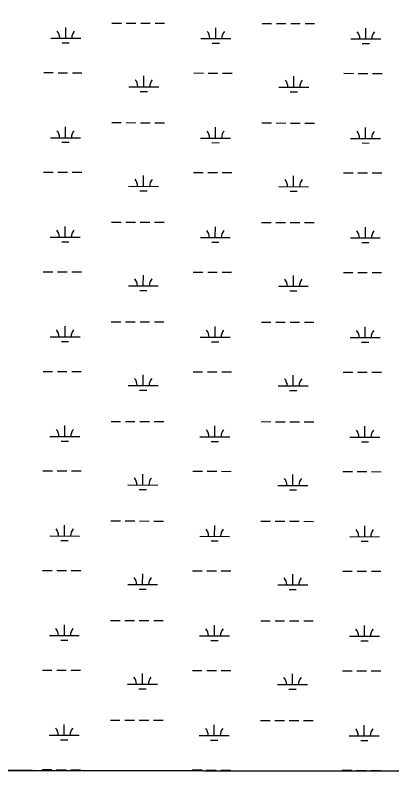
# Model space of a CAD drawing. Extents: x 3180038 to 3217926, y 922069 to 947485.
# Drawn here: x 3188682 to 3189940, y 927448 to 930031 of the extents above; entities that cross this region are included whole.
import ezdxf

# ---------------------------------------------------------------- set-up
doc = ezdxf.new("R2010")
doc.units = 0
for name, color, linetype in [('V-GRID-FRAM', 7, 'Continuous'), ('V-SITE-VEGE', 7, 'Continuous'), ('V-WETL-SWMP', 7, 'Continuous')]:
    doc.layers.add(name, color=color, linetype=linetype)

msp = doc.modelspace()

# ---------------------------------------------------------------- linework, layer by layer
at = {"layer": 'V-GRID-FRAM'}
msp.add_lwpolyline([(3184312.7, 945707.9), (3215616.6, 945637.4), (3215583.5, 927448.1), (3184263.7, 927518.7), (3184312.7, 945707.9)], dxfattribs=at)
at = {"layer": 'V-SITE-VEGE'}
msp.add_line((3186187, 927514.4), (3191273, 927502.9), dxfattribs=at)
at = {"layer": 'V-WETL-SWMP'}
for p, q in [((3188850.1, 929955.3), (3188850.2, 929991.3)), ((3189004.8, 930005.7), (3189036.8, 930005.6)), ((3189052.8, 930005.6), (3189084.8, 930005.5)), ((3189100.8, 930005.5), (3189132.8, 930005.4)), ((3189148.8, 930005.4), (3189180.8, 930005.3)), ((3189352, 929954.2), (3189352.1, 929990.2)), ((3189506.7, 930004.6), (3189538.7, 930004.5)), ((3189554.7, 930004.5), (3189586.7, 930004.4)), ((3189602.7, 930004.4), (3189634.7, 930004.3)), ((3189650.7, 930004.2), (3189682.7, 930004.2)), ((3189853.9, 929953), (3189854, 929989)), ((3188800.1, 929955.4), (3188900.1, 929955.2)), ((3188838.1, 929939.9), (3188862.1, 929939.8)), ((3189302, 929954.3), (3189402, 929954.1)), ((3189340, 929938.8), (3189364, 929938.7)), ((3189803.9, 929953.2), (3189903.9, 929952.9)), ((3189841.9, 929937.6), (3189865.9, 929937.6)), ((3188776.5, 929840), (3188808.5, 929840)), ((3188824.5, 929839.9), (3188856.5, 929839.9)), ((3188872.5, 929839.8), (3188904.5, 929839.8)), ((3189278.4, 929838.9), (3189310.4, 929838.8)), ((3189326.4, 929838.8), (3189358.4, 929838.7)), ((3189374.4, 929838.7), (3189406.4, 929838.6)), ((3189780.3, 929837.8), (3189812.3, 929837.7)), ((3189828.3, 929837.7), (3189860.3, 929837.6)), ((3189876.3, 929837.6), (3189908.3, 929837.5)), ((3189111.2, 929792.9), (3189111.3, 929828.9)), ((3189613.1, 929791.7), (3189613.2, 929827.7)), ((3189061.2, 929793), (3189161.2, 929792.7)), ((3189563.1, 929791.8), (3189663.1, 929791.6)), ((3189099.2, 929777.5), (3189123.2, 929777.4)), ((3189601.1, 929776.3), (3189625.1, 929776.3)), ((3188849.4, 929622.6), (3188849.5, 929658.6)), ((3189004.1, 929673), (3189036.1, 929673)), ((3189052.1, 929672.9), (3189084.1, 929672.8)), ((3189100.1, 929672.8), (3189132.1, 929672.7)), ((3189148.1, 929672.7), (3189180.1, 929672.6)), ((3189351.3, 929621.5), (3189351.4, 929657.5)), ((3189506, 929671.9), (3189538, 929671.8)), ((3189554, 929671.8), (3189586, 929671.7)), ((3189602, 929671.7), (3189634, 929671.6)), ((3189650, 929671.6), (3189682, 929671.5)), ((3189853.2, 929620.4), (3189853.3, 929656.4)), ((3188799.4, 929622.7), (3188899.4, 929622.5)), ((3188837.3, 929607.2), (3188861.3, 929607.2)), ((3189301.3, 929621.6), (3189401.3, 929621.4)), ((3189339.2, 929606.1), (3189363.2, 929606)), ((3189803.2, 929620.5), (3189903.2, 929620.3)), ((3189841.2, 929605), (3189865.2, 929604.9)), ((3188775.7, 929507.4), (3188807.7, 929507.3)), ((3188823.7, 929507.3), (3188855.7, 929507.2)), ((3188871.7, 929507.1), (3188903.7, 929507.1)), ((3189277.6, 929506.2), (3189309.6, 929506.2)), ((3189325.6, 929506.1), (3189357.6, 929506.1)), ((3189373.6, 929506), (3189405.6, 929505.9)), ((3189779.5, 929505.1), (3189811.5, 929505)), ((3189827.5, 929505), (3189859.5, 929504.9)), ((3189875.5, 929504.9), (3189907.5, 929504.8)), ((3189110.4, 929460.2), (3189110.5, 929496.2)), ((3189612.4, 929459.1), (3189612.4, 929495)), ((3189060.4, 929460.3), (3189160.4, 929460.1)), ((3189562.4, 929459.2), (3189662.4, 929458.9)), ((3189098.4, 929444.8), (3189122.4, 929444.7)), ((3189600.3, 929443.6), (3189624.3, 929443.6)), ((3188848.6, 929290), (3188848.7, 929326)), ((3189003.3, 929340.4), (3189035.3, 929340.3)), ((3189051.3, 929340.2), (3189083.3, 929340.2)), ((3189099.3, 929340.1), (3189131.3, 929340.1)), ((3189147.3, 929340), (3189179.3, 929340)), ((3189350.5, 929288.8), (3189350.6, 929324.8)), ((3189505.2, 929339.2), (3189537.2, 929339.1)), ((3189553.2, 929339.1), (3189585.2, 929339)), ((3189601.2, 929339), (3189633.2, 929338.9)), ((3189649.2, 929338.9), (3189681.2, 929338.8)), ((3189852.4, 929287.7), (3189852.5, 929323.7)), ((3188798.6, 929290.1), (3188898.6, 929289.8)), ((3188836.6, 929274.6), (3188860.6, 929274.5)), ((3189300.5, 929288.9), (3189400.5, 929288.7)), ((3189338.5, 929273.4), (3189362.5, 929273.4)), ((3189802.4, 929287.8), (3189902.4, 929287.6)), ((3189840.4, 929272.3), (3189864.4, 929272.2)), ((3188775, 929174.7), (3188807, 929174.6)), ((3188823, 929174.6), (3188855, 929174.5)), ((3188871, 929174.5), (3188903, 929174.4)), ((3189109.7, 929127.5), (3189109.8, 929163.5)), ((3189276.9, 929173.6), (3189308.9, 929173.5)), ((3189324.9, 929173.5), (3189356.9, 929173.4)), ((3189372.9, 929173.3), (3189404.9, 929173.3)), ((3189611.6, 929126.4), (3189611.7, 929162.4)), ((3189778.8, 929172.4), (3189810.8, 929172.4)), ((3189826.8, 929172.3), (3189858.8, 929172.2)), ((3189874.8, 929172.2), (3189906.8, 929172.1)), ((3189059.7, 929127.6), (3189159.7, 929127.4)), ((3189097.7, 929112.1), (3189121.7, 929112)), ((3189561.6, 929126.5), (3189661.6, 929126.3)), ((3189599.6, 929111), (3189623.6, 929110.9)), ((3189002.6, 929007.7), (3189034.6, 929007.6)), ((3189050.6, 929007.6), (3189082.6, 929007.5)), ((3189098.6, 929007.5), (3189130.6, 929007.4)), ((3189146.6, 929007.4), (3189178.6, 929007.3)), ((3188847.9, 928957.3), (3188848, 928993.3)), ((3189349.8, 928956.2), (3189349.9, 928992.2)), ((3189504.5, 929006.5), (3189536.5, 929006.5)), ((3189552.5, 929006.4), (3189584.5, 929006.4)), ((3189600.5, 929006.3), (3189632.5, 929006.3)), ((3189648.5, 929006.2), (3189680.5, 929006.1)), ((3189851.7, 928955), (3189851.8, 928991)), ((3188797.9, 928957.4), (3188897.9, 928957.2)), ((3189299.8, 928956.3), (3189399.8, 928956)), ((3189801.7, 928955.1), (3189901.7, 928954.9)), ((3188835.8, 928941.9), (3188859.8, 928941.8)), ((3189337.7, 928940.7), (3189361.7, 928940.7)), ((3189839.7, 928939.6), (3189863.7, 928939.6)), ((3188774.2, 928842), (3188806.2, 928841.9)), ((3188822.2, 928841.9), (3188854.2, 928841.8)), ((3188870.2, 928841.8), (3188902.2, 928841.7)), ((3189108.9, 928794.8), (3189109, 928830.8)), ((3189276.1, 928840.9), (3189308.1, 928840.8)), ((3189324.1, 928840.8), (3189356.1, 928840.7)), ((3189372.1, 928840.7), (3189404.1, 928840.6)), ((3189610.9, 928793.7), (3189610.9, 928829.7)), ((3189778, 928839.8), (3189810, 928839.7)), ((3189826, 928839.6), (3189858, 928839.6)), ((3189874, 928839.5), (3189906, 928839.5)), ((3189058.9, 928794.9), (3189158.9, 928794.7)), ((3189096.9, 928779.4), (3189120.9, 928779.4)), ((3189560.9, 928793.8), (3189660.9, 928793.6)), ((3189598.8, 928778.3), (3189622.8, 928778.2)), ((3189001.8, 928675), (3189033.8, 928674.9)), ((3189049.8, 928674.9), (3189081.8, 928674.8)), ((3189097.8, 928674.8), (3189129.8, 928674.7)), ((3189145.8, 928674.7), (3189177.8, 928674.6)), ((3189503.7, 928673.9), (3189535.7, 928673.8)), ((3189551.7, 928673.8), (3189583.7, 928673.7)), ((3189599.7, 928673.7), (3189631.7, 928673.6)), ((3189647.7, 928673.5), (3189679.7, 928673.5)), ((3188847.1, 928624.6), (3188847.2, 928660.6)), ((3189349, 928623.5), (3189349.1, 928659.5)), ((3189850.9, 928622.3), (3189851, 928658.3)), ((3188797.1, 928624.7), (3188897.1, 928624.5)), ((3189299, 928623.6), (3189399, 928623.4)), ((3189800.9, 928622.5), (3189900.9, 928622.2)), ((3188835.1, 928609.2), (3188859.1, 928609.2)), ((3189337, 928608.1), (3189361, 928608)), ((3189838.9, 928606.9), (3189862.9, 928606.9)), ((3188773.5, 928509.3), (3188805.5, 928509.3)), ((3188821.5, 928509.2), (3188853.5, 928509.2)), ((3188869.5, 928509.1), (3188901.5, 928509.1)), ((3189108.2, 928462.2), (3189108.3, 928498.2)), ((3189275.4, 928508.2), (3189307.4, 928508.1)), ((3189323.4, 928508.1), (3189355.4, 928508)), ((3189371.4, 928508), (3189403.4, 928507.9)), ((3189610.1, 928461), (3189610.2, 928497)), ((3189777.3, 928507.1), (3189809.3, 928507)), ((3189825.3, 928507), (3189857.3, 928506.9)), ((3189873.3, 928506.9), (3189905.3, 928506.8)), ((3189058.2, 928462.3), (3189158.2, 928462)), ((3189096.2, 928446.8), (3189120.2, 928446.7)), ((3189560.1, 928461.1), (3189660.1, 928460.9)), ((3189598.1, 928445.6), (3189622.1, 928445.6)), ((3189001.1, 928342.3), (3189033.1, 928342.3)), ((3189049.1, 928342.2), (3189081.1, 928342.1)), ((3189097.1, 928342.1), (3189129.1, 928342)), ((3189145.1, 928342), (3189177.1, 928341.9)), ((3189503, 928341.2), (3189535, 928341.1)), ((3189551, 928341.1), (3189583, 928341)), ((3189599, 928341), (3189631, 928340.9)), ((3189647, 928340.9), (3189679, 928340.8)), ((3188846.4, 928291.9), (3188846.5, 928327.9)), ((3189348.3, 928290.8), (3189348.4, 928326.8)), ((3189850.2, 928289.7), (3189850.3, 928325.7)), ((3188796.4, 928292), (3188896.4, 928291.8)), ((3189298.3, 928290.9), (3189398.3, 928290.7)), ((3189800.2, 928289.8), (3189900.2, 928289.6)), ((3188834.3, 928276.5), (3188858.3, 928276.5)), ((3189336.2, 928275.4), (3189360.2, 928275.3)), ((3189838.2, 928274.3), (3189862.2, 928274.2)), ((3188772.7, 928176.7), (3188804.7, 928176.6)), ((3188820.7, 928176.6), (3188852.7, 928176.5)), ((3188868.7, 928176.5), (3188900.7, 928176.4)), ((3189107.4, 928129.5), (3189107.5, 928165.5)), ((3189274.6, 928175.5), (3189306.6, 928175.5)), ((3189322.6, 928175.4), (3189354.6, 928175.4)), ((3189370.6, 928175.3), (3189402.6, 928175.2)), ((3189609.4, 928128.4), (3189609.4, 928164.4)), ((3189776.5, 928174.4), (3189808.5, 928174.3)), ((3189824.5, 928174.3), (3189856.5, 928174.2)), ((3189872.5, 928174.2), (3189904.5, 928174.1)), ((3189057.4, 928129.6), (3189157.4, 928129.4)), ((3189095.4, 928114.1), (3189119.4, 928114)), ((3189559.4, 928128.5), (3189659.4, 928128.2)), ((3189597.3, 928112.9), (3189621.3, 928112.9)), ((3189000.3, 928009.7), (3189032.3, 928009.6)), ((3189048.3, 928009.5), (3189080.3, 928009.5)), ((3189096.3, 928009.4), (3189128.3, 928009.4)), ((3189144.3, 928009.3), (3189176.3, 928009.3)), ((3189502.2, 928008.5), (3189534.2, 928008.5)), ((3189550.2, 928008.4), (3189582.2, 928008.3)), ((3189598.2, 928008.3), (3189630.2, 928008.2)), ((3189646.2, 928008.2), (3189678.2, 928008.1)), ((3188845.6, 927959.3), (3188845.7, 927995.3)), ((3189347.5, 927958.1), (3189347.6, 927994.1)), ((3189849.4, 927957), (3189849.5, 927993)), ((3188795.6, 927959.4), (3188895.6, 927959.1)), ((3189297.5, 927958.2), (3189397.5, 927958)), ((3189799.4, 927957.1), (3189899.4, 927956.9)), ((3188833.6, 927943.9), (3188857.6, 927943.8)), ((3189335.5, 927942.7), (3189359.5, 927942.7)), ((3189837.4, 927941.6), (3189861.4, 927941.5)), ((3188772, 927844), (3188804, 927843.9)), ((3188820, 927843.9), (3188852, 927843.8)), ((3188868, 927843.8), (3188900, 927843.7)), ((3189106.7, 927796.8), (3189106.8, 927832.8)), ((3189273.9, 927842.9), (3189305.9, 927842.8)), ((3189321.9, 927842.8), (3189353.9, 927842.7)), ((3189369.9, 927842.6), (3189401.9, 927842.6)), ((3189608.6, 927795.7), (3189608.7, 927831.7)), ((3189775.8, 927841.7), (3189807.8, 927841.7)), ((3189823.8, 927841.6), (3189855.8, 927841.6)), ((3189871.8, 927841.5), (3189903.8, 927841.4)), ((3189056.7, 927796.9), (3189156.7, 927796.7)), ((3189558.6, 927795.8), (3189658.6, 927795.6)), ((3189094.7, 927781.4), (3189118.7, 927781.4)), ((3189596.6, 927780.3), (3189620.6, 927780.2)), ((3188999.6, 927677), (3189031.6, 927676.9)), ((3189047.6, 927676.9), (3189079.6, 927676.8)), ((3189095.6, 927676.8), (3189127.6, 927676.7)), ((3189143.6, 927676.7), (3189175.6, 927676.6)), ((3189501.5, 927675.8), (3189533.5, 927675.8)), ((3189549.5, 927675.7), (3189581.5, 927675.7)), ((3189597.5, 927675.6), (3189629.5, 927675.6)), ((3189645.5, 927675.5), (3189677.5, 927675.5)), ((3188844.9, 927626.6), (3188845, 927662.6)), ((3189346.8, 927625.5), (3189346.9, 927661.5)), ((3189848.7, 927624.3), (3189848.8, 927660.3)), ((3188794.9, 927626.7), (3188894.9, 927626.5)), ((3189296.8, 927625.6), (3189396.8, 927625.3)), ((3189798.7, 927624.4), (3189898.7, 927624.2)), ((3188832.8, 927611.2), (3188856.8, 927611.1)), ((3189334.7, 927610.1), (3189358.7, 927610)), ((3189836.7, 927608.9), (3189860.7, 927608.9)), ((3191276.8, 927502.9), (3186265.1, 927514.2)), ((3188771.2, 927511.3), (3188803.2, 927511.2)), ((3188819.2, 927511.2), (3188851.2, 927511.1)), ((3188867.2, 927511.1), (3188899.2, 927511)), ((3189273.1, 927510.2), (3189305.1, 927510.1)), ((3189321.1, 927510.1), (3189353.1, 927510)), ((3189369.1, 927510), (3189401.1, 927509.9)), ((3189775, 927509.1), (3189807, 927509)), ((3189823, 927509), (3189855, 927508.9)), ((3189871, 927508.8), (3189903, 927508.8))]:
    msp.add_line(p, q, dxfattribs=at)
for centre, start, end in [((3188794.9, 929955.9), 359.099, 40.6427), ((3188905.4, 929955.7), 139.099, 180.6427), ((3189296.8, 929954.8), 359.099, 40.6427), ((3189407.3, 929954.5), 139.099, 180.6427), ((3189798.7, 929953.6), 359.099, 40.6427), ((3189909.2, 929953.4), 139.099, 180.6427), ((3189056, 929793.5), 359.099, 40.6427), ((3189166.4, 929793.2), 139.099, 180.6427), ((3189557.9, 929792.3), 359.099, 40.6427), ((3189668.3, 929792.1), 139.099, 180.6427), ((3188794.1, 929623.2), 359.099, 40.6427), ((3188904.6, 929623), 139.099, 180.6427), ((3189296, 929622.1), 359.099, 40.6427), ((3189406.5, 929621.9), 139.099, 180.6427), ((3189797.9, 929621), 359.099, 40.6427), ((3189908.4, 929620.7), 139.099, 180.6427), ((3189055.2, 929460.8), 359.099, 40.6427), ((3189165.7, 929460.5), 139.099, 180.6427), ((3189557.1, 929459.6), 359.099, 40.6427), ((3189667.6, 929459.4), 139.099, 180.6427), ((3188793.4, 929290.6), 359.099, 40.6427), ((3188903.9, 929290.3), 139.099, 180.6427), ((3189295.3, 929289.4), 359.099, 40.6427), ((3189405.8, 929289.2), 139.099, 180.6427), ((3189797.2, 929288.3), 359.099, 40.6427), ((3189907.7, 929288), 139.099, 180.6427), ((3189054.5, 929128.1), 359.099, 40.6427), ((3189164.9, 929127.9), 139.099, 180.6427), ((3189556.4, 929127), 359.099, 40.6427), ((3189666.8, 929126.7), 139.099, 180.6427), ((3188792.6, 928957.9), 359.099, 40.6427), ((3188903.1, 928957.6), 139.099, 180.6427), ((3189294.5, 928956.8), 359.099, 40.6427), ((3189405, 928956.5), 139.099, 180.6427), ((3189796.4, 928955.6), 359.099, 40.6427), ((3189906.9, 928955.4), 139.099, 180.6427), ((3189053.7, 928795.4), 359.099, 40.6427), ((3189164.2, 928795.2), 139.099, 180.6427), ((3189555.6, 928794.3), 359.099, 40.6427), ((3189666.1, 928794.1), 139.099, 180.6427), ((3188791.9, 928625.2), 359.099, 40.6427), ((3188902.4, 928625), 139.099, 180.6427), ((3189293.8, 928624.1), 359.099, 40.6427), ((3189404.3, 928623.8), 139.099, 180.6427), ((3189795.7, 928622.9), 359.099, 40.6427), ((3189906.2, 928622.7), 139.099, 180.6427), ((3189053, 928462.8), 359.099, 40.6427), ((3189163.4, 928462.5), 139.099, 180.6427), ((3189554.9, 928461.6), 359.099, 40.6427), ((3189665.3, 928461.4), 139.099, 180.6427), ((3188791.1, 928292.5), 359.099, 40.6427), ((3188901.6, 928292.3), 139.099, 180.6427), ((3189293, 928291.4), 359.099, 40.6427), ((3189403.5, 928291.2), 139.099, 180.6427), ((3189794.9, 928290.3), 359.099, 40.6427), ((3189905.4, 928290), 139.099, 180.6427), ((3189052.2, 928130.1), 359.099, 40.6427), ((3189162.7, 928129.8), 139.099, 180.6427), ((3189554.1, 928129), 359.099, 40.6427), ((3189664.6, 928128.7), 139.099, 180.6427), ((3188790.4, 927959.9), 359.099, 40.6427), ((3188900.9, 927959.6), 139.099, 180.6427), ((3189292.3, 927958.7), 359.099, 40.6427), ((3189402.8, 927958.5), 139.099, 180.6427), ((3189794.2, 927957.6), 359.099, 40.6427), ((3189904.7, 927957.3), 139.099, 180.6427), ((3189051.5, 927797.4), 359.099, 40.6427), ((3189161.9, 927797.2), 139.099, 180.6427), ((3189553.4, 927796.3), 359.099, 40.6427), ((3189663.8, 927796), 139.099, 180.6427), ((3188789.6, 927627.2), 359.099, 40.6427), ((3188900.1, 927626.9), 139.099, 180.6427), ((3189291.5, 927626.1), 359.099, 40.6427), ((3189402, 927625.8), 139.099, 180.6427), ((3189793.4, 927624.9), 359.099, 40.6427), ((3189903.9, 927624.7), 139.099, 180.6427)]:
    msp.add_arc(centre, 35.2, start, end, dxfattribs=at)

doc.saveas('drawing.dxf')
